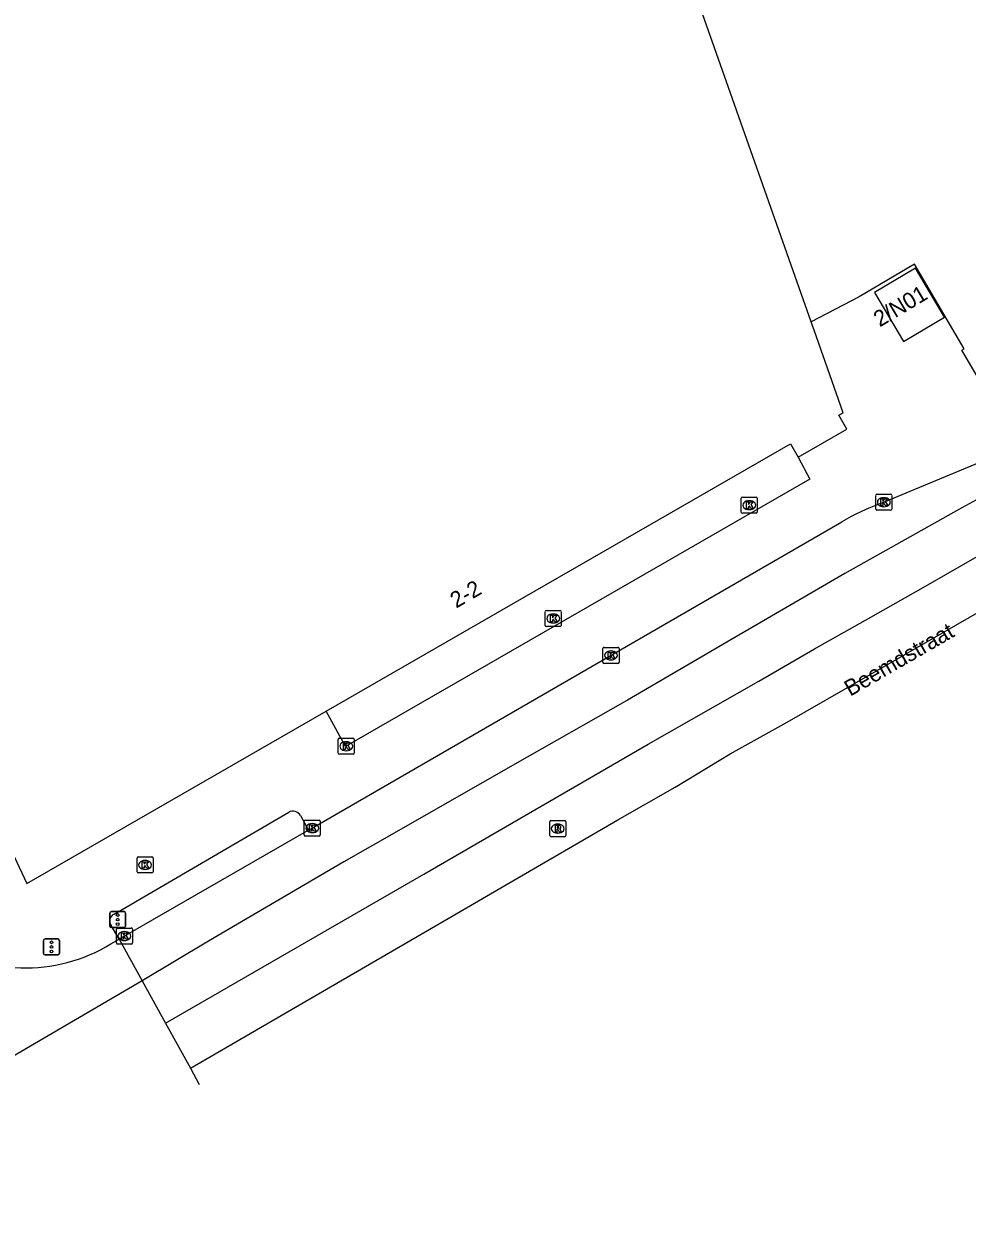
# Model space of a CAD drawing. Extents: x 157692 to 159670, y 381454 to 383289.
# Drawn here: x 159505.2 to 159564, y 382400.4 to 382474.5 of the extents above; entities that cross this region are included whole.
import ezdxf

# ---------------------------------------------------------------- set-up
doc = ezdxf.new("R2010")
doc.units = 0
for name, color, linetype in [('IMGEO_Kolk', 7, 'Continuous'), ('IMGEO_Openbare_ruimte_label', 7, 'Continuous'), ('IMGEO_Pand', 7, 'Continuous'), ('IMGEO_Pand_nummerreeks', 7, 'Continuous'), ('IMGEO_Rijbaan_regionaal_gesloten', 7, 'Continuous'), ('IMGEO_Rioolput', 7, 'Continuous'), ('IMGEO_Verkeersregelinstallatiepaal', 7, 'Continuous'), ('IMGEO_Voetpad_open', 7, 'Continuous')]:
    doc.layers.add(name, color=color, linetype=linetype)

msp = doc.modelspace()

# ---------------------------------------------------------------- linework, layer by layer
at = {"layer": 'IMGEO_Kolk'}
for p, q in [((159549.996, 382445.003), (159550.848, 382445.003)), ((159558.298, 382444.263), (159558.298, 382445.115)), ((159558.373, 382445.189), (159559.225, 382445.189)), ((159559.299, 382445.115), (159559.299, 382444.263)), ((159549.921, 382444.077), (159549.921, 382444.929)), ((159550.409, 382444.783), (159550.434, 382444.783)), ((159550.922, 382444.929), (159550.922, 382444.077)), ((159558.809, 382444.409), (159558.784, 382444.409)), ((159558.786, 382444.969), (159558.811, 382444.969)), ((159550.848, 382444.003), (159549.996, 382444.003)), ((159550.432, 382444.223), (159550.407, 382444.223)), ((159559.225, 382444.189), (159558.373, 382444.189)), ((159537.715, 382437.019), (159537.715, 382437.871)), ((159537.79, 382437.945), (159538.642, 382437.945)), ((159538.203, 382437.725), (159538.228, 382437.725)), ((159538.716, 382437.871), (159538.716, 382437.019)), ((159538.642, 382436.945), (159537.79, 382436.945)), ((159538.226, 382437.165), (159538.201, 382437.165)), ((159541.31, 382434.724), (159541.31, 382435.576)), ((159541.385, 382435.65), (159542.237, 382435.65)), ((159541.798, 382435.43), (159541.823, 382435.43)), ((159542.311, 382435.576), (159542.311, 382434.724)), ((159542.237, 382434.65), (159541.385, 382434.65)), ((159541.821, 382434.87), (159541.796, 382434.87)), ((159524.825, 382429.067), (159524.825, 382429.919)), ((159524.9, 382429.993), (159525.752, 382429.993)), ((159525.313, 382429.773), (159525.338, 382429.773)), ((159525.826, 382429.919), (159525.826, 382429.067)), ((159525.752, 382428.993), (159524.9, 382428.993)), ((159525.336, 382429.213), (159525.311, 382429.213)), ((159522.711, 382423.968), (159522.711, 382424.82)), ((159522.786, 382424.894), (159523.638, 382424.894)), ((159523.199, 382424.674), (159523.224, 382424.674)), ((159523.712, 382424.82), (159523.712, 382423.968)), ((159523.638, 382423.894), (159522.786, 382423.894)), ((159523.222, 382424.114), (159523.197, 382424.114)), ((159512.299, 382421.673), (159512.299, 382422.525)), ((159512.374, 382422.599), (159513.226, 382422.599)), ((159512.787, 382422.379), (159512.812, 382422.379)), ((159513.3, 382422.525), (159513.3, 382421.673)), ((159513.226, 382421.599), (159512.374, 382421.599)), ((159512.81, 382421.819), (159512.785, 382421.819)), ((159511.012, 382417.247), (159511.012, 382418.099)), ((159511.087, 382418.173), (159511.939, 382418.173)), ((159511.5, 382417.953), (159511.525, 382417.953)), ((159512.013, 382418.099), (159512.013, 382417.247)), ((159511.939, 382417.173), (159511.087, 382417.173)), ((159511.523, 382417.393), (159511.498, 382417.393))]:
    msp.add_line(p, q, dxfattribs=at)
for points in [[(159549.996, 382445.003), (159550.848, 382445.003)], [(159558.298, 382444.263), (159558.298, 382445.115)], [(159558.373, 382445.189), (159559.225, 382445.189)], [(159559.299, 382445.115), (159559.299, 382444.263)], [(159549.921, 382444.077), (159549.921, 382444.929)], [(159550.242, 382444.703), (159550.365, 382444.703), (159550.365, 382444.552), (159550.495, 382444.703), (159550.659, 382444.703), (159550.513, 382444.552), (159550.666, 382444.303), (159550.514, 382444.303), (159550.429, 382444.467), (159550.365, 382444.4), (159550.365, 382444.303), (159550.242, 382444.303), (159550.242, 382444.703)], [(159550.922, 382444.929), (159550.922, 382444.077)], [(159558.619, 382444.889), (159558.742, 382444.889), (159558.742, 382444.738), (159558.872, 382444.889), (159559.036, 382444.889), (159558.89, 382444.738), (159559.043, 382444.489), (159558.891, 382444.489), (159558.806, 382444.653), (159558.742, 382444.586), (159558.742, 382444.489), (159558.619, 382444.489), (159558.619, 382444.889)], [(159550.848, 382444.003), (159549.996, 382444.003)], [(159559.225, 382444.189), (159558.373, 382444.189)], [(159537.715, 382437.019), (159537.715, 382437.871)], [(159537.79, 382437.945), (159538.642, 382437.945)], [(159538.036, 382437.645), (159538.159, 382437.645), (159538.159, 382437.494), (159538.289, 382437.645), (159538.453, 382437.645), (159538.307, 382437.494), (159538.46, 382437.245), (159538.308, 382437.245), (159538.223, 382437.409), (159538.159, 382437.342), (159538.159, 382437.245), (159538.036, 382437.245), (159538.036, 382437.645)], [(159538.716, 382437.871), (159538.716, 382437.019)], [(159538.642, 382436.945), (159537.79, 382436.945)], [(159541.31, 382434.724), (159541.31, 382435.576)], [(159541.385, 382435.65), (159542.237, 382435.65)], [(159542.311, 382435.576), (159542.311, 382434.724)], [(159542.237, 382434.65), (159541.385, 382434.65)], [(159541.631, 382435.35), (159541.754, 382435.35), (159541.754, 382435.199), (159541.884, 382435.35), (159542.048, 382435.35), (159541.902, 382435.199), (159542.055, 382434.95), (159541.903, 382434.95), (159541.818, 382435.114), (159541.754, 382435.047), (159541.754, 382434.95), (159541.631, 382434.95), (159541.631, 382435.35)], [(159524.825, 382429.067), (159524.825, 382429.919)], [(159524.9, 382429.993), (159525.752, 382429.993)], [(159525.146, 382429.693), (159525.269, 382429.693), (159525.269, 382429.542), (159525.399, 382429.693), (159525.563, 382429.693), (159525.417, 382429.542), (159525.57, 382429.293), (159525.418, 382429.293), (159525.333, 382429.457), (159525.269, 382429.39), (159525.269, 382429.293), (159525.146, 382429.293), (159525.146, 382429.693)], [(159525.826, 382429.919), (159525.826, 382429.067)], [(159525.752, 382428.993), (159524.9, 382428.993)], [(159522.711, 382423.968), (159522.711, 382424.82)], [(159522.786, 382424.894), (159523.638, 382424.894)], [(159523.032, 382424.594), (159523.155, 382424.594), (159523.155, 382424.443), (159523.285, 382424.594), (159523.449, 382424.594), (159523.303, 382424.443), (159523.456, 382424.194), (159523.304, 382424.194), (159523.219, 382424.358), (159523.155, 382424.291), (159523.155, 382424.194), (159523.032, 382424.194), (159523.032, 382424.594)], [(159523.712, 382424.82), (159523.712, 382423.968)], [(159523.638, 382423.894), (159522.786, 382423.894)], [(159512.299, 382421.673), (159512.299, 382422.525)], [(159512.374, 382422.599), (159513.226, 382422.599)], [(159512.62, 382422.299), (159512.743, 382422.299), (159512.743, 382422.148), (159512.873, 382422.299), (159513.037, 382422.299), (159512.891, 382422.148), (159513.044, 382421.899), (159512.892, 382421.899), (159512.807, 382422.063), (159512.743, 382421.996), (159512.743, 382421.899), (159512.62, 382421.899), (159512.62, 382422.299)], [(159513.3, 382422.525), (159513.3, 382421.673)], [(159513.226, 382421.599), (159512.374, 382421.599)], [(159511.012, 382417.247), (159511.012, 382418.099)], [(159511.087, 382418.173), (159511.939, 382418.173)], [(159511.333, 382417.873), (159511.456, 382417.873), (159511.456, 382417.722), (159511.586, 382417.873), (159511.75, 382417.873), (159511.604, 382417.722), (159511.757, 382417.473), (159511.605, 382417.473), (159511.52, 382417.637), (159511.456, 382417.57), (159511.456, 382417.473), (159511.333, 382417.473), (159511.333, 382417.873)], [(159512.013, 382418.099), (159512.013, 382417.247)], [(159511.939, 382417.173), (159511.087, 382417.173)]]:
    msp.add_lwpolyline(points, dxfattribs=at)
for centre, start, end in [((159549.998, 382444.927), 91.55205, 178.44795), ((159549.998, 382444.927), 91.55205, 178.44795), ((159550.846, 382444.927), 1.55205, 88.44795), ((159550.846, 382444.927), 1.55205, 88.44795), ((159558.375, 382445.113), 91.55205, 178.44795), ((159558.375, 382445.113), 91.55205, 178.44795), ((159559.223, 382445.113), 1.55205, 88.44795), ((159559.223, 382445.113), 1.55205, 88.44795), ((159558.375, 382444.265), 181.55205, 268.44795), ((159558.375, 382444.265), 181.55205, 268.44795), ((159559.223, 382444.265), 271.55205, 358.44795), ((159559.223, 382444.265), 271.55205, 358.44795), ((159549.998, 382444.079), 181.55205, 268.44795), ((159549.998, 382444.079), 181.55205, 268.44795), ((159550.846, 382444.079), 271.55205, 358.44795), ((159550.846, 382444.079), 271.55205, 358.44795), ((159537.792, 382437.869), 91.55205, 178.44795), ((159537.792, 382437.869), 91.55205, 178.44795), ((159538.64, 382437.869), 1.55205, 88.44795), ((159538.64, 382437.869), 1.55205, 88.44795), ((159537.792, 382437.021), 181.55205, 268.44795), ((159537.792, 382437.021), 181.55205, 268.44795), ((159538.64, 382437.021), 271.55205, 358.44795), ((159538.64, 382437.021), 271.55205, 358.44795), ((159541.387, 382435.574), 91.55205, 178.44795), ((159541.387, 382435.574), 91.55205, 178.44795), ((159542.235, 382435.574), 1.55205, 88.44795), ((159542.235, 382435.574), 1.55205, 88.44795), ((159541.387, 382434.726), 181.55205, 268.44795), ((159541.387, 382434.726), 181.55205, 268.44795), ((159542.235, 382434.726), 271.55205, 358.44795), ((159542.235, 382434.726), 271.55205, 358.44795), ((159524.902, 382429.917), 91.55205, 178.44795), ((159524.902, 382429.917), 91.55205, 178.44795), ((159525.75, 382429.917), 1.55205, 88.44795), ((159525.75, 382429.917), 1.55205, 88.44795), ((159524.902, 382429.069), 181.55205, 268.44795), ((159524.902, 382429.069), 181.55205, 268.44795), ((159525.75, 382429.069), 271.55205, 358.44795), ((159525.75, 382429.069), 271.55205, 358.44795), ((159522.788, 382424.818), 91.55205, 178.44795), ((159522.788, 382424.818), 91.55205, 178.44795), ((159523.636, 382424.818), 1.55205, 88.44795), ((159523.636, 382424.818), 1.55205, 88.44795), ((159522.788, 382423.97), 181.55205, 268.44795), ((159522.788, 382423.97), 181.55205, 268.44795), ((159523.636, 382423.97), 271.55205, 358.44795), ((159523.636, 382423.97), 271.55205, 358.44795), ((159512.376, 382422.523), 91.55205, 178.44795), ((159512.376, 382422.523), 91.55205, 178.44795), ((159513.224, 382422.523), 1.55205, 88.44795), ((159513.224, 382422.523), 1.55205, 88.44795), ((159512.376, 382421.675), 181.55205, 268.44795), ((159512.376, 382421.675), 181.55205, 268.44795), ((159513.224, 382421.675), 271.55205, 358.44795), ((159513.224, 382421.675), 271.55205, 358.44795), ((159511.089, 382418.097), 91.55205, 178.44795), ((159511.089, 382418.097), 91.55205, 178.44795), ((159511.937, 382418.097), 1.55205, 88.44795), ((159511.937, 382418.097), 1.55205, 88.44795), ((159511.089, 382417.249), 181.55205, 268.44795), ((159511.089, 382417.249), 181.55205, 268.44795), ((159511.937, 382417.249), 271.55205, 358.44795), ((159511.937, 382417.249), 271.55205, 358.44795)]:
    msp.add_arc(centre, 0.0765, start, end, dxfattribs=at)
for centre, major_axis, ratio, start_param, end_param in [((159550.408, 382444.503), (-0.387, 0.002), 0.722429, 4.712389, 7.853982), ((159550.433, 382444.503), (-0.39, 0.002), 0.717154, 1.570796, 4.712389), ((159558.785, 382444.689), (-0.387, 0.002), 0.722429, 4.712389, 7.853982), ((159558.81, 382444.689), (-0.39, 0.002), 0.717154, 1.570796, 4.712389), ((159538.202, 382437.445), (-0.387, 0.002), 0.722429, 4.712389, 7.853982), ((159538.227, 382437.445), (-0.39, 0.002), 0.717154, 1.570796, 4.712389), ((159541.797, 382435.15), (-0.387, 0.002), 0.722429, 4.712389, 7.853982), ((159541.822, 382435.15), (-0.39, 0.002), 0.717154, 1.570796, 4.712389), ((159525.312, 382429.493), (-0.387, 0.002), 0.722429, 4.712389, 7.853982), ((159525.337, 382429.493), (-0.39, 0.002), 0.717154, 1.570796, 4.712389), ((159523.198, 382424.394), (-0.387, 0.002), 0.722429, 4.712389, 7.853982), ((159523.223, 382424.394), (-0.39, 0.002), 0.717154, 1.570796, 4.712389), ((159512.786, 382422.099), (-0.387, 0.002), 0.722429, 4.712389, 7.853982), ((159512.811, 382422.099), (-0.39, 0.002), 0.717154, 1.570796, 4.712389), ((159511.499, 382417.673), (-0.387, 0.002), 0.722429, 4.712389, 7.853982), ((159511.524, 382417.673), (-0.39, 0.002), 0.717154, 1.570796, 4.712389)]:
    msp.add_ellipse(centre, major_axis=major_axis, ratio=ratio, start_param=start_param, end_param=end_param, dxfattribs=at)
at = {"layer": 'IMGEO_Pand'}
for points in [[(159554.273, 382455.912), (159538.721, 382500), (159534.448, 382512.115)], [(159560.764, 382459.259), (159558.213, 382457.741), (159560.018, 382454.697), (159562.569, 382456.214), (159560.764, 382459.259)], [(159553.466, 382447.497), (159556.494, 382449.239), (159555.996, 382450.104), (159556.265, 382450.259), (159554.604, 382454.975), (159554.273, 382455.912)], [(159524.067, 382431.668), (159552.996, 382448.312), (159553.466, 382447.497)], [(159504.022, 382423.958), (159505.433, 382420.948), (159524.067, 382431.668)]]:
    msp.add_lwpolyline(points, dxfattribs=at)
at = {"layer": 'IMGEO_Rijbaan_regionaal_gesloten'}
for points in [[(159514.068, 382412.254), (159530.161, 382421.516), (159537.066, 382425.538), (159544.118, 382429.613), (159551.016, 382433.534), (159554.487, 382435.554), (159557.988, 382437.52), (159561.53, 382439.547), (159564.904, 382441.478), (159568.44, 382443.421), (159572.043, 382445.467), (159575.447, 382447.309), (159579.076, 382449.273), (159582.653, 382451.33), (159586.093, 382453.215), (159589.533, 382455.099), (159596.614, 382459.015), (159603.65, 382462.874), (159614.11, 382468.611), (159621.12, 382472.382), (159628.323, 382476.342)], [(159580.476, 382453.7), (159574.05, 382450.037), (159570.646, 382448.203), (159567.082, 382446.2), (159563.66, 382444.341), (159556.376, 382440.246), (159549.531, 382436.265), (159542.833, 382432.37), (159535.683, 382428.289), (159528.736, 382424.323), (159525.184, 382422.296), (159516.755, 382417.359), (159512.62, 382414.877)], [(159558.599, 382444.606), (159580.476, 382453.7)], [(159515.618, 382409.444), (159531.918, 382418.91), (159535.446, 382420.959), (159542.242, 382424.905), (159545.799, 382426.942), (159549.237, 382429.01), (159552.791, 382430.99), (159556.284, 382433.002), (159559.601, 382434.913), (159563.276, 382437.03), (159566.606, 382438.948), (159570.112, 382440.892), (159573.619, 382442.836), (159577.292, 382444.773), (159581.346, 382446.911)], [(159522.984, 382424.262), (159556.184, 382443.462)], [(159522.984, 382424.262), (159511.182, 382417.483)], [(159510.676, 382417.195), (159511.182, 382417.483)], [(159511.182, 382417.483), (159512.62, 382414.877)], [(159512.62, 382414.877), (159488.084, 382400.548), (159487.75, 382400.413)], [(159512.62, 382414.877), (159514.068, 382412.254)], [(159514.068, 382412.254), (159515.618, 382409.444)], [(159515.618, 382409.444), (159516.177, 382408.432)]]:
    msp.add_lwpolyline(points, dxfattribs=at)
for centre, radius, start, end in [((159563.682, 382430.754), 14.755, 110.1516, 120.54279), ((159505.412, 382425.678), 9.983, 234.09105, 301.81924)]:
    msp.add_arc(centre, radius, start, end, dxfattribs=at)
at = {"layer": 'IMGEO_Rioolput'}
for p, q in [((159537.995, 382423.934), (159537.995, 382424.786)), ((159538.07, 382424.86), (159538.922, 382424.86)), ((159538.483, 382424.64), (159538.508, 382424.64)), ((159538.996, 382424.786), (159538.996, 382423.934)), ((159538.922, 382423.86), (159538.07, 382423.86)), ((159538.506, 382424.08), (159538.481, 382424.08))]:
    msp.add_line(p, q, dxfattribs=at)
for points in [[(159537.995, 382423.934), (159537.995, 382424.786)], [(159538.07, 382424.86), (159538.922, 382424.86)], [(159538.584, 382424.558), (159538.332, 382424.56), (159538.332, 382424.16)], [(159538.332, 382424.16), (159538.456, 382424.16), (159538.456, 382424.322), (159538.467, 382424.322)], [(159538.51, 382424.479), (159538.456, 382424.479), (159538.456, 382424.398)], [(159538.456, 382424.398), (159538.508, 382424.398)], [(159538.514, 382424.293), (159538.585, 382424.16), (159538.725, 382424.16), (159538.66, 382424.286)], [(159538.996, 382424.786), (159538.996, 382423.934)], [(159538.922, 382423.86), (159538.07, 382423.86)]]:
    msp.add_lwpolyline(points, dxfattribs=at)
for centre, radius, start, end in [((159538.072, 382424.784), 0.0765, 91.55205, 178.44795), ((159538.072, 382424.784), 0.0765, 91.55205, 178.44795), ((159538.466, 382424.269), 0.0533, 26.02933, 88.69889), ((159538.492, 382424.587), 0.19, 274.7715, 282.96867), ((159538.516, 382424.383), 0.0964, 77.00612, 93.18647), ((159538.53, 382424.44), 0.0378, 276.66336, 79.67722), ((159538.583, 382424.448), 0.109, 350.36119, 89.41601), ((159538.581, 382424.448), 0.112, 277.58423, 350.98172), ((159538.565, 382424.233), 0.108, 29.51342, 73.79051), ((159538.92, 382424.784), 0.0765, 1.55205, 88.44795), ((159538.92, 382424.784), 0.0765, 1.55205, 88.44795), ((159538.072, 382423.936), 0.0765, 181.55205, 268.44795), ((159538.072, 382423.936), 0.0765, 181.55205, 268.44795), ((159538.92, 382423.936), 0.0765, 271.55205, 358.44795), ((159538.92, 382423.936), 0.0765, 271.55205, 358.44795)]:
    msp.add_arc(centre, radius, start, end, dxfattribs=at)
for centre, major_axis, ratio, start_param, end_param in [((159538.482, 382424.36), (-0.387, 0.002), 0.722429, 4.712389, 7.853982), ((159538.507, 382424.36), (-0.39, 0.002), 0.717154, 1.570796, 4.712389)]:
    msp.add_ellipse(centre, major_axis=major_axis, ratio=ratio, start_param=start_param, end_param=end_param, dxfattribs=at)
at = {"layer": 'IMGEO_Verkeersregelinstallatiepaal'}
for p, q in [((159510.599, 382418.294), (159510.599, 382419.094)), ((159510.599, 382419.094), (159510.599, 382418.294)), ((159510.699, 382419.194), (159511.489, 382419.194)), ((159511.489, 382419.194), (159510.699, 382419.194)), ((159511.589, 382419.094), (159511.589, 382418.294)), ((159511.589, 382418.294), (159511.589, 382419.094)), ((159511.489, 382418.194), (159510.699, 382418.194)), ((159510.699, 382418.194), (159511.489, 382418.194)), ((159506.473, 382416.592), (159506.473, 382417.392)), ((159506.473, 382417.392), (159506.473, 382416.592)), ((159506.573, 382417.492), (159507.363, 382417.492)), ((159507.363, 382417.492), (159506.573, 382417.492)), ((159507.463, 382417.392), (159507.463, 382416.592)), ((159507.463, 382416.592), (159507.463, 382417.392)), ((159507.363, 382416.492), (159506.573, 382416.492)), ((159506.573, 382416.492), (159507.363, 382416.492))]:
    msp.add_line(p, q, dxfattribs=at)
for centre in [(159511.094, 382418.984), (159511.094, 382418.694), (159511.094, 382418.404), (159506.968, 382417.282), (159506.968, 382416.992), (159506.968, 382416.702)]:
    msp.add_circle(centre, 0.085, dxfattribs=at)
for centre, start, end in [((159510.699, 382419.094), 90, 180), ((159510.699, 382419.094), 90, 180), ((159511.489, 382419.094), 0, 90), ((159511.489, 382419.094), 360, 90), ((159510.699, 382418.294), 180, 270), ((159510.699, 382418.294), 180, 270), ((159511.489, 382418.294), 270, 0), ((159511.489, 382418.294), 270, 0), ((159506.573, 382417.392), 90, 180), ((159506.573, 382417.392), 90, 180), ((159507.363, 382417.392), 0, 90), ((159507.363, 382417.392), 360, 90), ((159506.573, 382416.592), 180, 270), ((159506.573, 382416.592), 180, 270), ((159507.363, 382416.592), 270, 0), ((159507.363, 382416.592), 270, 0)]:
    msp.add_arc(centre, 0.1, start, end, dxfattribs=at)
at = {"layer": 'IMGEO_Voetpad_open'}
for points in [[(159574.666, 382454.485), (159566.297, 382449.671), (159563.649, 382454.153), (159563.809, 382454.247), (159560.717, 382459.501), (159557.265, 382457.469), (159554.273, 382455.912)], [(159553.466, 382447.497), (159554.202, 382446.129), (159525.289, 382429.472), (159524.067, 382431.668)], [(159510.873, 382419.04), (159521.742, 382425.38)], [(159522.473, 382425.176), (159522.984, 382424.262)], [(159511.182, 382417.483), (159510.681, 382418.324)]]:
    msp.add_lwpolyline(points, dxfattribs=at)
for centre, radius, start, end in [((159522, 382424.893), 0.551, 30.87552, 117.93886), ((159511.069, 382418.604), 0.478, 114.15949, 215.81835)]:
    msp.add_arc(centre, radius, start, end, dxfattribs=at)

# ---------------------------------------------------------------- texts
at = {"layer": 'IMGEO_Openbare_ruimte_label'}
msp.add_text('Beemdstraat', height=1, rotation=30.00073, dxfattribs=at).set_placement((159556.708, 382432.571))
at = {"layer": 'IMGEO_Pand_nummerreeks'}
for s, rotation, p in [('2/N01', 30.73919, (159558.544, 382455.566)), ('2-2', 29.91413, (159532.165, 382438.058))]:
    msp.add_text(s, height=1, rotation=rotation, dxfattribs=at).set_placement(p)

doc.saveas('drawing.dxf')
